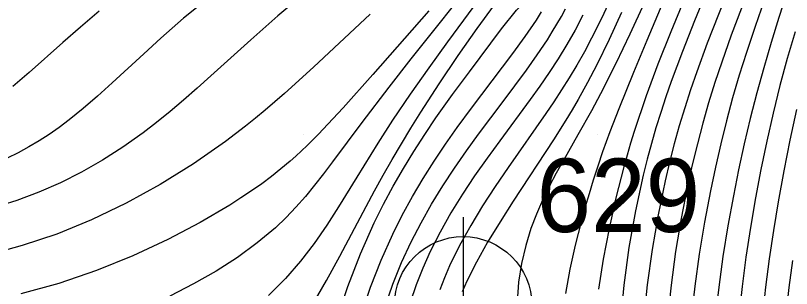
# Model space of a CAD drawing. Extents: x 2602990 to 2605851, y 618069 to 619180.
# Drawn here: x 2604040.18 to 2604066.62, y 618654.75 to 618664.04 of the extents above; entities that cross this region are included whole.
import ezdxf

# ---------------------------------------------------------------- set-up
doc = ezdxf.new("R2010")
doc.units = 0
for name, color, linetype in [('DTM Contours Major', 7, 'Continuous'), ('DTM Contours Minor', 7, 'Continuous'), ('Exist DTM Breakline Cogo Number', 7, 'Continuous'), ('Exist DTM Breakline Cogo Point CELL', 7, 'Continuous'), ('Exist DTM Breakline Underwater', 7, 'Continuous'), ('Exist DTM Crownline', 7, 'Continuous'), ('Exist DTM QL2 LIDAR Elevation Point', 7, 'Continuous'), ('Exist Roads EOP', 7, 'Continuous')]:
    doc.layers.add(name, color=color, linetype=linetype)

# ---------------------------------------------------------------- blocks, each defined once
blk = doc.blocks.new('EXIST DTM BREAKLINE COGO POINT')
at = {"layer": 'Exist DTM Breakline Cogo Point CELL'}
blk.add_lwpolyline([(0, 0.06), (0, -0.06), (0, 0), (0.06, 0), (-0.06, 0)], dxfattribs=at)
blk.add_circle((0, 0), 0.04688, dxfattribs=at)

msp = doc.modelspace()

# ---------------------------------------------------------------- linework, layer by layer
at = {"layer": 'DTM Contours Major'}
for points in [[(2604050.069, 618664.834), (2604049.117, 618664.031), (2604048.201, 618663.219), (2604046.842, 618661.987), (2604046.37, 618661.566), (2604045.906, 618661.161), (2604045.447, 618660.774), (2604044.99, 618660.404), (2604044.532, 618660.052), (2604043.845, 618659.565), (2604043.147, 618659.119), (2604042.437, 618658.714), (2604041.715, 618658.35), (2604040.98, 618658.028), (2604040.231, 618657.747), (2604039.722, 618657.583)], [(2604060.492, 618664.692), (2604060.16, 618663.97), (2604059.812, 618663.272), (2604059.564, 618662.806), (2604059.31, 618662.356), (2604059.049, 618661.92), (2604058.79, 618661.509), (2604058.524, 618661.106), (2604058.253, 618660.707), (2604056.966, 618658.874), (2604056.527, 618658.225), (2604056.098, 618657.563), (2604055.691, 618656.89), (2604055.313, 618656.209), (2604054.974, 618655.52), (2604054.798, 618655.116), (2604054.638, 618654.707)], [(2604066.743, 618663.483), (2604066.479, 618662.582), (2604066.23, 618661.661), (2604065.998, 618660.722), (2604065.782, 618659.769), (2604065.582, 618658.804), (2604065.398, 618657.832), (2604065.225, 618656.827), (2604065.071, 618655.82), (2604064.936, 618654.813), (2604064.824, 618653.808)]]:
    msp.add_lwpolyline(points, dxfattribs=at)
at = {"layer": 'DTM Contours Minor'}
for points in [[(2604066.825, 618671.357), (2604066.607, 618670.558), (2604066.347, 618669.734), (2604066.054, 618668.892), (2604065.735, 618668.04), (2604065.344, 618667.048), (2604064.133, 618664.077), (2604063.749, 618663.099), (2604063.392, 618662.131), (2604063.181, 618661.516), (2604062.983, 618660.902), (2604062.799, 618660.289), (2604062.628, 618659.671), (2604062.468, 618659.047), (2604062.318, 618658.413), (2604062.078, 618657.261), (2604061.873, 618656.078), (2604061.707, 618654.875), (2604061.585, 618653.662)], [(2604066.627, 618668.811), (2604066.349, 618668.013), (2604066.005, 618667.085), (2604065.646, 618666.155), (2604064.92, 618664.299), (2604064.571, 618663.376), (2604064.243, 618662.456), (2604064.013, 618661.762), (2604063.799, 618661.069), (2604063.6, 618660.373), (2604063.415, 618659.672), (2604063.243, 618658.963), (2604063.084, 618658.243), (2604062.865, 618657.135), (2604062.675, 618656.004), (2604062.517, 618654.86), (2604062.395, 618653.711)], [(2604062.947, 618667.718), (2604062.552, 618666.714), (2604062.081, 618665.576), (2604061.599, 618664.468), (2604061.116, 618663.407), (2604060.639, 618662.41), (2604060.114, 618661.373), (2604059.805, 618660.797), (2604059.347, 618659.981), (2604058.861, 618659.133), (2604058.606, 618658.676), (2604058.364, 618658.218), (2604058.138, 618657.754), (2604057.93, 618657.279), (2604057.744, 618656.786), (2604057.567, 618656.21), (2604057.426, 618655.603), (2604057.326, 618654.964), (2604057.272, 618654.292)], [(2604050.308, 618654.214), (2604050.783, 618655.018), (2604051.237, 618655.847), (2604052.132, 618657.545), (2604052.419, 618658.075), (2604052.713, 618658.606), (2604053.017, 618659.138), (2604053.331, 618659.674), (2604053.657, 618660.212), (2604053.996, 618660.755), (2604054.623, 618661.719), (2604055.269, 618662.677), (2604055.908, 618663.607), (2604056.502, 618664.404), (2604057.726, 618665.718), (2604057.852, 618666.053), (2604057.903, 618666.562), (2604058.023, 618666.855), (2604058.192, 618667.175), (2604058.235, 618667.266)], [(2604051.122, 618653.664), (2604051.506, 618654.818), (2604051.936, 618655.927), (2604052.408, 618656.984), (2604052.725, 618657.619), (2604053.055, 618658.235), (2604053.4, 618658.833), (2604053.758, 618659.418), (2604054.128, 618659.991), (2604054.509, 618660.554), (2604055.075, 618661.353), (2604055.647, 618662.13), (2604056.738, 618663.587), (2604057.247, 618664.222), (2604058.02, 618665.047), (2604058.11, 618665.342), (2604058.146, 618665.679), (2604058.271, 618665.908), (2604058.375, 618666.111), (2604058.533, 618666.448), (2604058.908, 618667.31)], [(2604066.639, 618667.233), (2604066.331, 618666.34), (2604065.695, 618664.56), (2604065.383, 618663.674), (2604065.086, 618662.789), (2604064.843, 618662.014), (2604064.617, 618661.238), (2604064.406, 618660.459), (2604064.21, 618659.673), (2604064.028, 618658.88), (2604063.86, 618658.076), (2604063.658, 618657.006), (2604063.48, 618655.922), (2604063.33, 618654.829), (2604063.209, 618653.735)], [(2604064.616, 618667.022), (2604063.315, 618663.863), (2604062.904, 618662.824), (2604062.523, 618661.799), (2604062.339, 618661.271), (2604062.166, 618660.744), (2604062.003, 618660.218), (2604061.85, 618659.689), (2604061.706, 618659.154), (2604061.57, 618658.612), (2604061.303, 618657.398), (2604061.08, 618656.144), (2604060.906, 618654.859), (2604060.786, 618653.552)], [(2604066.746, 618665.697), (2604066.193, 618663.98), (2604065.926, 618663.123), (2604065.675, 618662.266), (2604065.439, 618661.406), (2604065.217, 618660.541), (2604065.011, 618659.671), (2604064.819, 618658.794), (2604064.641, 618657.909), (2604064.453, 618656.877), (2604064.285, 618655.837), (2604064.141, 618654.794), (2604064.022, 618653.751)], [(2604062.66, 618665.496), (2604061.69, 618663.194), (2604061.233, 618662.101), (2604060.734, 618660.863), (2604060.434, 618660.078), (2604060.188, 618659.397), (2604060.024, 618658.916), (2604059.869, 618658.441), (2604059.723, 618657.968), (2604059.584, 618657.494), (2604059.451, 618657.015), (2604059.247, 618656.222), (2604059.066, 618655.409), (2604058.917, 618654.577)], [(2604056.148, 618664.845), (2604054.906, 618663.144), (2604054.265, 618662.258), (2604053.634, 618661.365), (2604053.032, 618660.478), (2604052.527, 618659.695), (2604051.808, 618658.534), (2604051.186, 618657.524), (2604050.786, 618656.902), (2604050.359, 618656.285), (2604049.894, 618655.678), (2604049.379, 618655.085), (2604048.803, 618654.509)], [(2604046.748, 618664.636), (2604045.908, 618663.948), (2604045.13, 618663.268), (2604044.55, 618662.742), (2604043.479, 618661.754), (2604042.976, 618661.3), (2604042.488, 618660.876), (2604042.009, 618660.486), (2604041.672, 618660.232), (2604041.333, 618659.995), (2604040.989, 618659.774), (2604040.637, 618659.567), (2604040.274, 618659.372), (2604039.896, 618659.188)], [(2604062.961, 618664.603), (2604062.506, 618663.488), (2604062.072, 618662.389), (2604061.672, 618661.312), (2604061.529, 618660.903), (2604061.392, 618660.498), (2604061.262, 618660.095), (2604061.138, 618659.694), (2604061.02, 618659.294), (2604060.908, 618658.893), (2604060.638, 618657.84), (2604060.404, 618656.788), (2604060.208, 618655.749), (2604060.05, 618654.731)], [(2604055.182, 618664.486), (2604054.421, 618663.536), (2604053.654, 618662.568), (2604052.906, 618661.608), (2604051.986, 618660.399), (2604050.988, 618659.058), (2604050.681, 618658.655), (2604050.373, 618658.263), (2604050.061, 618657.884), (2604049.738, 618657.518), (2604049.399, 618657.162), (2604049.04, 618656.819), (2604048.422, 618656.299), (2604047.746, 618655.807), (2604047.021, 618655.342), (2604046.251, 618654.904), (2604045.446, 618654.492)], [(2604052.782, 618654.141), (2604053.042, 618654.9), (2604053.335, 618655.629), (2604053.661, 618656.334), (2604053.999, 618656.987), (2604054.36, 618657.622), (2604054.741, 618658.24), (2604055.137, 618658.843), (2604055.545, 618659.431), (2604055.961, 618660.006), (2604056.793, 618661.114), (2604057.199, 618661.653), (2604057.591, 618662.182), (2604057.962, 618662.704), (2604058.307, 618663.22), (2604058.473, 618663.485), (2604058.631, 618663.748), (2604058.78, 618664.011), (2604058.921, 618664.272)], [(2604052.266, 618664.094), (2604050.338, 618662.285), (2604049.352, 618661.393), (2604049.022, 618661.107), (2604048.691, 618660.826), (2604048.358, 618660.55), (2604048.021, 618660.28), (2604047.679, 618660.015), (2604047.333, 618659.755), (2604046.245, 618658.996), (2604045.115, 618658.292), (2604043.953, 618657.652), (2604042.774, 618657.085), (2604041.588, 618656.601), (2604040.409, 618656.208), (2604039.629, 618656)], [(2604043.034, 618664.189), (2604042.399, 618663.651), (2604041.797, 618663.121), (2604040.652, 618662.103), (2604040.091, 618661.625)], [(2604054.269, 618664.205), (2604052.363, 618662.036), (2604051.343, 618660.898), (2604050.829, 618660.343), (2604050.507, 618660.008), (2604050.12, 618659.621), (2604049.735, 618659.259), (2604049.541, 618659.086), (2604049.228, 618658.821), (2604048.907, 618658.565), (2604048.574, 618658.316), (2604048.228, 618658.072), (2604047.865, 618657.83), (2604047.484, 618657.588), (2604046.478, 618656.998), (2604045.371, 618656.417), (2604044.185, 618655.863), (2604042.94, 618655.358), (2604041.66, 618654.92), (2604040.367, 618654.568)], [(2604051.957, 618653.837), (2604052.277, 618654.796), (2604052.637, 618655.718), (2604053.034, 618656.599), (2604053.362, 618657.251), (2604053.708, 618657.881), (2604054.07, 618658.492), (2604054.446, 618659.085), (2604054.834, 618659.662), (2604055.232, 618660.226), (2604055.717, 618660.885), (2604057.131, 618662.75), (2604057.553, 618663.33), (2604057.931, 618663.886), (2604058.108, 618664.164)], [(2604059.516, 618664.055), (2604059.251, 618663.549), (2604058.971, 618663.053), (2604058.674, 618662.566), (2604058.37, 618662.103), (2604058.051, 618661.643), (2604057.719, 618661.183), (2604056.681, 618659.782), (2604056.251, 618659.19), (2604055.826, 618658.583), (2604055.413, 618657.961), (2604055.018, 618657.324), (2604054.648, 618656.671), (2604054.308, 618656.003), (2604054.057, 618655.444), (2604053.831, 618654.871), (2604053.633, 618654.277)], [(2604060.834, 618664.149), (2604060.409, 618663.226), (2604059.985, 618662.361), (2604059.669, 618661.758), (2604059.351, 618661.185), (2604059.145, 618660.831), (2604058.935, 618660.485), (2604058.509, 618659.807), (2604057.141, 618657.721), (2604056.691, 618657.016), (2604056.269, 618656.323), (2604055.888, 618655.649), (2604055.564, 618655.002), (2604055.405, 618654.64)], [(2604066.794, 618660.842), (2604066.569, 618659.803), (2604066.36, 618658.752), (2604066.168, 618657.696), (2604066.008, 618656.727), (2604065.864, 618655.761), (2604065.737, 618654.797), (2604065.629, 618653.835)], [(2604066.655, 618655.705), (2604066.536, 618654.783), (2604066.433, 618653.865)]]:
    msp.add_lwpolyline(points, dxfattribs=at)
at = {"layer": 'Exist DTM Breakline Underwater'}
msp.add_spline([(2604079.985, 618669.398), (2604080.498, 618655.701), (2604080.544, 618620.53), (2604079.102, 618556.838), (2604066.566, 618502.508), (2604057.691, 618449.657), (2604060.643, 618427.367), (2604061.965, 618415.95), (2604060.058, 618413.35)], degree=3, dxfattribs=at)
at = {"layer": 'Exist DTM Crownline'}
msp.add_spline([(2603233.488, 618380.754), (2603285.185, 618400.095), (2603335.457, 618418.629), (2603390.812, 618439.069), (2603440.087, 618457.325), (2603493.996, 618477.231), (2603542.655, 618495.301), (2603600.808, 618516.867), (2603653.659, 618536.362), (2603706.222, 618555.742), (2603764.811, 618577.593), (2603823.52, 618599.847), (2603878.564, 618620.56), (2603937.951, 618643.078), (2603997.369, 618665.789), (2604036.209, 618680.665), (2604055.311, 618688.017)], degree=3, dxfattribs=at)
at = {"layer": 'Exist DTM QL2 LIDAR Elevation Point'}
for p, q in [((2604050, 618660), (2604050, 618660)), ((2604060, 618660), (2604060, 618660))]:
    msp.add_line(p, q, dxfattribs=at)
at = {"layer": 'Exist Roads EOP'}
msp.add_spline([(2603230.17, 618389.98), (2603282.929, 618409.597), (2603332.773, 618427.868), (2603388.167, 618448.413), (2603437.203, 618466.721), (2603490.778, 618486.527), (2603539.039, 618504.558), (2603597.451, 618526.156), (2603651.053, 618545.972), (2603705.208, 618566.084), (2603762.02, 618587.183), (2603820.334, 618609.162), (2603876.341, 618629.99), (2603934.909, 618652.28), (2603996.409, 618675.568), (2604033.216, 618689.957), (2604052.01, 618697.199)], degree=3, dxfattribs=at)

# ---------------------------------------------------------------- block references
at = {"layer": 'Exist DTM Breakline Cogo Point CELL', "xscale": 50, "yscale": 50}
msp.add_blockref('EXIST DTM BREAKLINE COGO POINT', (2604055.434, 618654.172), dxfattribs=at)

# ---------------------------------------------------------------- texts
at = {"layer": 'Exist DTM Breakline Cogo Number'}
msp.add_text('629', height=2.5, dxfattribs=at).set_placement((2604057.934, 618656.672))

doc.saveas('drawing.dxf')
